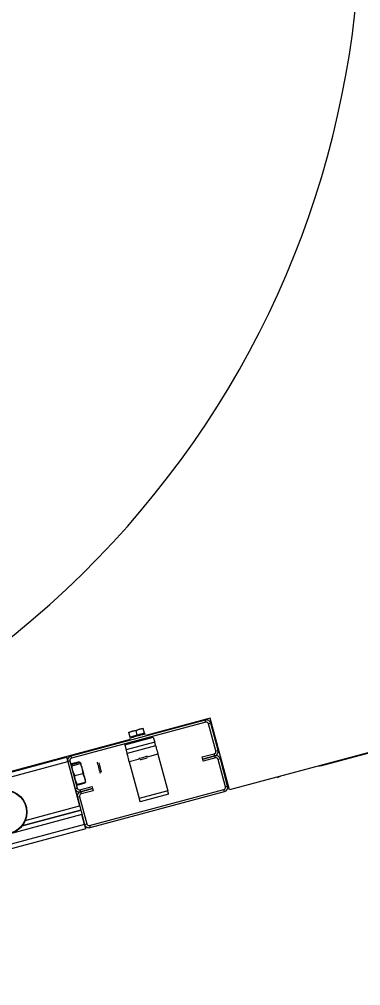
# Model space of a CAD drawing. Extents: x -264205 to -263659, y -1242401 to -1242060.
# Drawn here: x -263794.702 to -263794.483, y -1242207.416 to -1242206.795 of the extents above; entities that cross this region are included whole.
import ezdxf

# ---------------------------------------------------------------- set-up
doc = ezdxf.new("R2010")
doc.units = 0
doc.layers.add('SITUACIA_DSP_2D', color=7, linetype='Continuous')

msp = doc.modelspace()

# ---------------------------------------------------------------- linework, layer by layer
at = {"layer": 'SITUACIA_DSP_2D'}
for p, q in [((-263794.3789, -1242207.23926), (-263794.56757, -1242207.28981)), ((-263794.50829, -1242207.2742), (-263794.3789, -1242207.23953)), ((-263794.58308, -1242207.24506), (-263794.66933, -1242207.26817)), ((-263794.58271, -1242207.24644), (-263794.66897, -1242207.26955)), ((-263794.57991, -1242207.24375), (-263794.62128, -1242207.25483)), ((-263794.58271, -1242207.24644), (-263794.58308, -1242207.24506)), ((-263794.57959, -1242207.24708), (-263794.58096, -1242207.24744)), ((-263794.57629, -1242207.26488), (-263794.58096, -1242207.24744)), ((-263794.56757, -1242207.28981), (-263794.57991, -1242207.24375)), ((-263794.57492, -1242207.26451), (-263794.57959, -1242207.24708)), ((-263794.6321, -1242207.25297), (-263794.63216, -1242207.25275)), ((-263794.63216, -1242207.25275), (-263794.63216, -1242207.25277)), ((-263794.62984, -1242207.25212), (-263794.6321, -1242207.25297)), ((-263794.6321, -1242207.25297), (-263794.6299, -1242207.25213)), ((-263794.63131, -1242207.25592), (-263794.6321, -1242207.25297)), ((-263794.6299, -1242207.25213), (-263794.62751, -1242207.25174)), ((-263794.62751, -1242207.25174), (-263794.62984, -1242207.25212)), ((-263794.62525, -1242207.25089), (-263794.62751, -1242207.25174)), ((-263794.62751, -1242207.25174), (-263794.62531, -1242207.25091)), ((-263794.62672, -1242207.25469), (-263794.62751, -1242207.25174)), ((-263794.62213, -1242207.25346), (-263794.62672, -1242207.25469)), ((-263794.62531, -1242207.25091), (-263794.62292, -1242207.25051)), ((-263794.62292, -1242207.25051), (-263794.62525, -1242207.25089)), ((-263794.62438, -1242207.25455), (-263794.62328, -1242207.25426)), ((-263794.62328, -1242207.25426), (-263794.62241, -1242207.25403)), ((-263794.62292, -1242207.25051), (-263794.62298, -1242207.25029)), ((-263794.62298, -1242207.25029), (-263794.62298, -1242207.25031)), ((-263794.62213, -1242207.25346), (-263794.62292, -1242207.25051)), ((-263794.62241, -1242207.25403), (-263794.62183, -1242207.25387)), ((-263794.62183, -1242207.25387), (-263794.62156, -1242207.2538)), ((-263794.62156, -1242207.2538), (-263794.62155, -1242207.2538)), ((-263794.63137, -1242207.25754), (-263795.06633, -1242207.37408)), ((-263794.6348, -1242207.26089), (-263794.61644, -1242207.25597)), ((-263794.61556, -1242207.25927), (-263794.63391, -1242207.26419)), ((-263794.63165, -1242207.2565), (-263794.63155, -1242207.25648)), ((-263794.63155, -1242207.25648), (-263794.63113, -1242207.25636)), ((-263794.62672, -1242207.25469), (-263794.63131, -1242207.25592)), ((-263794.63113, -1242207.25636), (-263794.63041, -1242207.25617)), ((-263794.63041, -1242207.25617), (-263794.62942, -1242207.2559)), ((-263794.62942, -1242207.2559), (-263794.62824, -1242207.25559)), ((-263794.62824, -1242207.25559), (-263794.62695, -1242207.25524)), ((-263794.62695, -1242207.25524), (-263794.62563, -1242207.25489)), ((-263794.62563, -1242207.25489), (-263794.62438, -1242207.25455)), ((-263794.61644, -1242207.25597), (-263794.61556, -1242207.25927)), ((-263794.61544, -1242207.2597), (-263794.61556, -1242207.25927)), ((-263794.61533, -1242207.26011), (-263794.61544, -1242207.2597)), ((-263794.61523, -1242207.26049), (-263794.61533, -1242207.26011)), ((-263794.61514, -1242207.26083), (-263794.61523, -1242207.26049)), ((-263794.6348, -1242207.26089), (-263794.63391, -1242207.26419)), ((-263794.63391, -1242207.26419), (-263794.6338, -1242207.26462)), ((-263794.6338, -1242207.26462), (-263794.63368, -1242207.26503)), ((-263794.63368, -1242207.26503), (-263794.63358, -1242207.26541)), ((-263794.63358, -1242207.26541), (-263794.63349, -1242207.26575)), ((-263794.63349, -1242207.26575), (-263794.63342, -1242207.26602)), ((-263794.63342, -1242207.26602), (-263794.63336, -1242207.26622)), ((-263794.63336, -1242207.26622), (-263794.63333, -1242207.26635)), ((-263794.63333, -1242207.26635), (-263794.63332, -1242207.26639)), ((-263794.61497, -1242207.26147), (-263794.63332, -1242207.26639)), ((-263794.63329, -1242207.2665), (-263794.63332, -1242207.26639)), ((-263794.63321, -1242207.26681), (-263794.63329, -1242207.2665)), ((-263794.63307, -1242207.26732), (-263794.63321, -1242207.26681)), ((-263794.61507, -1242207.2611), (-263794.61514, -1242207.26083)), ((-263794.61501, -1242207.26131), (-263794.61507, -1242207.2611)), ((-263794.61498, -1242207.26143), (-263794.61501, -1242207.26131)), ((-263794.61497, -1242207.26147), (-263794.61498, -1242207.26143)), ((-263794.61497, -1242207.26147), (-263794.61494, -1242207.26158)), ((-263794.61494, -1242207.26158), (-263794.61486, -1242207.26189)), ((-263794.61486, -1242207.26189), (-263794.61472, -1242207.2624)), ((-263794.61472, -1242207.2624), (-263794.61454, -1242207.26309)), ((-263794.61454, -1242207.26309), (-263794.61431, -1242207.26392)), ((-263794.61431, -1242207.26392), (-263794.61406, -1242207.26487)), ((-263794.61406, -1242207.26487), (-263794.61378, -1242207.26591)), ((-263794.61378, -1242207.26591), (-263794.61349, -1242207.26698)), ((-263794.5851, -1242207.26871), (-263794.5773, -1242207.26662)), ((-263794.57693, -1242207.268), (-263794.5773, -1242207.26662)), ((-263794.57629, -1242207.26488), (-263794.57492, -1242207.26451)), ((-263795.04832, -1242207.36972), (-263794.67209, -1242207.26891)), ((-263795.04758, -1242207.37247), (-263794.67135, -1242207.27166)), ((-263794.67209, -1242207.26891), (-263794.67207, -1242207.26896)), ((-263794.67207, -1242207.26896), (-263794.67203, -1242207.26912)), ((-263794.67203, -1242207.26912), (-263794.67196, -1242207.26937)), ((-263794.67196, -1242207.26937), (-263794.67187, -1242207.26972)), ((-263794.67187, -1242207.26972), (-263794.67176, -1242207.27013)), ((-263794.67176, -1242207.27013), (-263794.67163, -1242207.27061)), ((-263794.67163, -1242207.27061), (-263794.67149, -1242207.27113)), ((-263794.67149, -1242207.27113), (-263794.67135, -1242207.27166)), ((-263794.66997, -1242207.27129), (-263794.67135, -1242207.27166)), ((-263794.67135, -1242207.27166), (-263794.66373, -1242207.30011)), ((-263794.67135, -1242207.27166), (-263794.66668, -1242207.2891)), ((-263794.66997, -1242207.27129), (-263794.6653, -1242207.28873)), ((-263794.66933, -1242207.26817), (-263794.66897, -1242207.26955)), ((-263794.66896, -1242207.27356), (-263794.66892, -1242207.27297)), ((-263794.66892, -1242207.27297), (-263794.66381, -1242207.2716)), ((-263794.66877, -1242207.27352), (-263794.66367, -1242207.27215)), ((-263794.66854, -1242207.27437), (-263794.66344, -1242207.273)), ((-263794.66367, -1242207.27215), (-263794.66321, -1242207.2724)), ((-263794.66328, -1242207.27281), (-263794.66344, -1242207.273)), ((-263794.66344, -1242207.273), (-263794.66237, -1242207.27553)), ((-263794.66321, -1242207.2724), (-263794.66328, -1242207.27281)), ((-263794.66281, -1242207.27306), (-263794.66287, -1242207.27286)), ((-263794.66287, -1242207.27286), (-263794.66287, -1242207.27286)), ((-263794.6523, -1242207.27212), (-263794.65233, -1242207.27198)), ((-263794.65217, -1242207.27257), (-263794.6523, -1242207.27212)), ((-263794.65198, -1242207.27329), (-263794.65217, -1242207.27257)), ((-263794.65146, -1242207.27248), (-263794.65146, -1242207.27248)), ((-263794.65146, -1242207.27248), (-263794.65141, -1242207.27268)), ((-263794.65141, -1242207.27268), (-263794.65127, -1242207.27319)), ((-263794.63289, -1242207.268), (-263794.63307, -1242207.26732)), ((-263794.63266, -1242207.26884), (-263794.63289, -1242207.268)), ((-263794.63241, -1242207.26979), (-263794.63266, -1242207.26884)), ((-263794.63213, -1242207.27082), (-263794.63241, -1242207.26979)), ((-263794.63184, -1242207.2719), (-263794.63213, -1242207.27082)), ((-263794.62521, -1242207.27012), (-263794.63184, -1242207.2719)), ((-263794.63184, -1242207.2719), (-263794.62555, -1242207.29539)), ((-263794.62567, -1242207.26961), (-263794.62551, -1242207.26957)), ((-263794.62551, -1242207.26957), (-263794.62503, -1242207.26944)), ((-263794.62503, -1242207.26944), (-263794.6243, -1242207.26924)), ((-263794.62492, -1242207.27044), (-263794.62475, -1242207.27039)), ((-263794.62475, -1242207.27039), (-263794.62426, -1242207.27026)), ((-263794.6243, -1242207.26924), (-263794.6234, -1242207.269)), ((-263794.62426, -1242207.27026), (-263794.62353, -1242207.27006)), ((-263794.62353, -1242207.27006), (-263794.62267, -1242207.26983)), ((-263794.6234, -1242207.269), (-263794.62244, -1242207.26875)), ((-263794.62267, -1242207.26983), (-263794.6218, -1242207.2696)), ((-263794.62244, -1242207.26875), (-263794.62155, -1242207.26851)), ((-263794.6218, -1242207.2696), (-263794.62107, -1242207.2694)), ((-263794.62155, -1242207.26851), (-263794.62081, -1242207.26831)), ((-263794.62107, -1242207.2694), (-263794.62058, -1242207.26927)), ((-263794.62081, -1242207.26831), (-263794.62033, -1242207.26818)), ((-263794.62058, -1242207.26927), (-263794.62041, -1242207.26923)), ((-263794.62033, -1242207.26818), (-263794.62017, -1242207.26814)), ((-263794.61349, -1242207.26698), (-263794.62032, -1242207.26881)), ((-263794.61349, -1242207.26698), (-263794.6072, -1242207.29047)), ((-263794.58473, -1242207.27009), (-263794.5851, -1242207.26871)), ((-263794.58473, -1242207.27009), (-263794.57693, -1242207.268)), ((-263794.57693, -1242207.268), (-263794.58473, -1242207.27009)), ((-263794.58436, -1242207.27147), (-263794.58473, -1242207.27009)), ((-263794.57656, -1242207.26938), (-263794.58436, -1242207.27147)), ((-263794.57656, -1242207.26938), (-263794.57693, -1242207.268)), ((-263794.57344, -1242207.27002), (-263794.57482, -1242207.27039)), ((-263794.57014, -1242207.28782), (-263794.57482, -1242207.27039)), ((-263794.56877, -1242207.28745), (-263794.57344, -1242207.27002)), ((-263794.669, -1242207.27411), (-263794.66893, -1242207.2737)), ((-263794.66854, -1242207.27437), (-263794.669, -1242207.27411)), ((-263794.66893, -1242207.27375), (-263794.66896, -1242207.27356)), ((-263794.66893, -1242207.2737), (-263794.66877, -1242207.27352)), ((-263794.66847, -1242207.27541), (-263794.66854, -1242207.27437)), ((-263794.66791, -1242207.27818), (-263794.66847, -1242207.27541)), ((-263794.66684, -1242207.28071), (-263794.66791, -1242207.27818)), ((-263794.66267, -1242207.27359), (-263794.66281, -1242207.27306)), ((-263794.66245, -1242207.27442), (-263794.66267, -1242207.27359)), ((-263794.66216, -1242207.27549), (-263794.66245, -1242207.27442)), ((-263794.66237, -1242207.27553), (-263794.66181, -1242207.2783)), ((-263794.66182, -1242207.27675), (-263794.66216, -1242207.27549)), ((-263794.66146, -1242207.2781), (-263794.66182, -1242207.27675)), ((-263794.66181, -1242207.2783), (-263794.66174, -1242207.27934)), ((-263794.66109, -1242207.27947), (-263794.66146, -1242207.2781)), ((-263794.65173, -1242207.27423), (-263794.65198, -1242207.27329)), ((-263794.65145, -1242207.27529), (-263794.65173, -1242207.27423)), ((-263794.65115, -1242207.27638), (-263794.65145, -1242207.27529)), ((-263794.65127, -1242207.27319), (-263794.65107, -1242207.27393)), ((-263794.65088, -1242207.27741), (-263794.65115, -1242207.27638)), ((-263794.65107, -1242207.27393), (-263794.65083, -1242207.27485)), ((-263794.65064, -1242207.27828), (-263794.65088, -1242207.27741)), ((-263794.65083, -1242207.27485), (-263794.65056, -1242207.27583)), ((-263794.65047, -1242207.27892), (-263794.65064, -1242207.27828)), ((-263794.65056, -1242207.27583), (-263794.65031, -1242207.27677)), ((-263794.65038, -1242207.27926), (-263794.65047, -1242207.27892)), ((-263794.65031, -1242207.27677), (-263794.6501, -1242207.27757)), ((-263794.6501, -1242207.27757), (-263794.64994, -1242207.27814)), ((-263794.64994, -1242207.27814), (-263794.64987, -1242207.27842)), ((-263794.64987, -1242207.27842), (-263794.64986, -1242207.27845)), ((-263794.51023, -1242207.27445), (-263794.50971, -1242207.27443)), ((-263794.50971, -1242207.27443), (-263794.50829, -1242207.2742)), ((-263794.66684, -1242207.28071), (-263794.66174, -1242207.27934)), ((-263794.66681, -1242207.28146), (-263794.66684, -1242207.28071)), ((-263794.66645, -1242207.28368), (-263794.66681, -1242207.28146)), ((-263794.66563, -1242207.28571), (-263794.66645, -1242207.28368)), ((-263794.66537, -1242207.28621), (-263794.66026, -1242207.28484)), ((-263794.66522, -1242207.28675), (-263794.66012, -1242207.28538)), ((-263794.66174, -1242207.27934), (-263794.66139, -1242207.28)), ((-263794.66139, -1242207.28), (-263794.66061, -1242207.28205)), ((-263794.66075, -1242207.28077), (-263794.66109, -1242207.27947)), ((-263794.66044, -1242207.28192), (-263794.66075, -1242207.28077)), ((-263794.66061, -1242207.28205), (-263794.66028, -1242207.28428)), ((-263794.66019, -1242207.28284), (-263794.66044, -1242207.28192)), ((-263794.66028, -1242207.28428), (-263794.66026, -1242207.28484)), ((-263794.66002, -1242207.28348), (-263794.66019, -1242207.28284)), ((-263794.66007, -1242207.28479), (-263794.66012, -1242207.28538)), ((-263794.66011, -1242207.28457), (-263794.66007, -1242207.28479)), ((-263794.65994, -1242207.28379), (-263794.66002, -1242207.28348)), ((-263794.65993, -1242207.28382), (-263794.65994, -1242207.28379)), ((-263794.65037, -1242207.27932), (-263794.65038, -1242207.27926)), ((-263794.53674, -1242207.28182), (-263794.53539, -1242207.28131)), ((-263794.53539, -1242207.28131), (-263794.53493, -1242207.28107)), ((-263794.66668, -1242207.2891), (-263794.6653, -1242207.28873)), ((-263794.66574, -1242207.28595), (-263794.6656, -1242207.28612)), ((-263794.66537, -1242207.28621), (-263794.66563, -1242207.28571)), ((-263794.6656, -1242207.28612), (-263794.66537, -1242207.28621)), ((-263794.66356, -1242207.28974), (-263794.65576, -1242207.28765)), ((-263794.66356, -1242207.28974), (-263794.66319, -1242207.29111)), ((-263794.66319, -1242207.29111), (-263794.65539, -1242207.28902)), ((-263794.65539, -1242207.28902), (-263794.66319, -1242207.29111)), ((-263794.66319, -1242207.29111), (-263794.66282, -1242207.29249)), ((-263794.65502, -1242207.2904), (-263794.66282, -1242207.29249)), ((-263794.65741, -1242207.31268), (-263794.57115, -1242207.28957)), ((-263794.65704, -1242207.31405), (-263794.57078, -1242207.29094)), ((-263794.65576, -1242207.28765), (-263794.65539, -1242207.28902)), ((-263794.65539, -1242207.28902), (-263794.65502, -1242207.2904)), ((-263794.6072, -1242207.29047), (-263794.62555, -1242207.29539)), ((-263794.60708, -1242207.2909), (-263794.6072, -1242207.29047)), ((-263794.60697, -1242207.29131), (-263794.60708, -1242207.2909)), ((-263794.60687, -1242207.29169), (-263794.60697, -1242207.29131)), ((-263794.57078, -1242207.29094), (-263794.57115, -1242207.28957)), ((-263794.57014, -1242207.28782), (-263794.56877, -1242207.28745)), ((-263794.66383, -1242207.29424), (-263794.6652, -1242207.2946)), ((-263794.6652, -1242207.2946), (-263794.66053, -1242207.31204)), ((-263794.66383, -1242207.29424), (-263794.65915, -1242207.31167)), ((-263794.62555, -1242207.29539), (-263794.62544, -1242207.29582)), ((-263794.62544, -1242207.29582), (-263794.62532, -1242207.29623)), ((-263794.62532, -1242207.29623), (-263794.62522, -1242207.29661)), ((-263794.62522, -1242207.29661), (-263794.62513, -1242207.29695)), ((-263794.62513, -1242207.29695), (-263794.62506, -1242207.29722)), ((-263794.62506, -1242207.29722), (-263794.62501, -1242207.29742)), ((-263794.62501, -1242207.29742), (-263794.62497, -1242207.29755)), ((-263794.62497, -1242207.29755), (-263794.62496, -1242207.29759)), ((-263794.60661, -1242207.29267), (-263794.62496, -1242207.29759)), ((-263794.60678, -1242207.29203), (-263794.60687, -1242207.29169)), ((-263794.60671, -1242207.2923), (-263794.60678, -1242207.29203)), ((-263794.60665, -1242207.29251), (-263794.60671, -1242207.2923)), ((-263794.60662, -1242207.29263), (-263794.60665, -1242207.29251)), ((-263794.60661, -1242207.29267), (-263794.60662, -1242207.29263)), ((-263794.70061, -1242207.31294), (-263794.66299, -1242207.30286)), ((-263794.66299, -1242207.30286), (-263794.70061, -1242207.31294)), ((-263794.6986, -1242207.30945), (-263794.66373, -1242207.30011)), ((-263794.66225, -1242207.30562), (-263795.03848, -1242207.40643)), ((-263794.66053, -1242207.31204), (-263794.66225, -1242207.30562)), ((-263794.66053, -1242207.31204), (-263795.03676, -1242207.41285)), ((-263794.65979, -1242207.31479), (-263795.03602, -1242207.4156)), ((-263794.66053, -1242207.31204), (-263794.65915, -1242207.31167)), ((-263794.66039, -1242207.31258), (-263794.66053, -1242207.31204)), ((-263794.66025, -1242207.31309), (-263794.66039, -1242207.31258)), ((-263794.66012, -1242207.31357), (-263794.66025, -1242207.31309)), ((-263794.66001, -1242207.31399), (-263794.66012, -1242207.31357)), ((-263794.65992, -1242207.31433), (-263794.66001, -1242207.31399)), ((-263794.65985, -1242207.31458), (-263794.65992, -1242207.31433)), ((-263794.65981, -1242207.31474), (-263794.65985, -1242207.31458)), ((-263794.65979, -1242207.31479), (-263794.65981, -1242207.31474)), ((-263794.65741, -1242207.31268), (-263794.65704, -1242207.31405))]:
    msp.add_line(p, q, dxfattribs=at)
for radius in [0.01425, 0.01401]:
    msp.add_circle((-263794.71182, -1242207.30415), radius, dxfattribs=at)
for centre, radius, start, end in [((-263795.0819, -1242206.72463), 0.5985, 144.56502, 35.43498), ((-263794.58234, -1242207.24781), 0.00285, 15, 105.00001), ((-263794.58234, -1242207.24781), 0.00143, 15, 105.00001), ((-263794.62311, -1242207.25372), 0.000475, 285.00001, 15), ((-263794.63034, -1242207.25566), 0.000475, 195, 285.00001), ((-263794.57767, -1242207.26525), 0.00143, 285.00001, 15), ((-263794.57767, -1242207.26525), 0.00285, 285.00001, 15), ((-263794.6686, -1242207.27093), 0.00285, 105.00001, 195), ((-263794.6686, -1242207.27093), 0.00143, 105.00001, 195), ((-263794.57619, -1242207.27075), 0.00285, 15, 105.00001), ((-263794.57619, -1242207.27075), 0.00143, 15, 105.00001), ((-263794.66393, -1242207.28836), 0.00285, 195, 285.00001), ((-263794.66393, -1242207.28836), 0.00143, 195, 285.00001), ((-263794.66245, -1242207.29387), 0.00285, 105.00001, 195), ((-263794.57152, -1242207.28819), 0.00143, 285.00001, 15), ((-263794.57152, -1242207.28819), 0.00285, 285.00001, 15), ((-263794.66245, -1242207.29387), 0.00143, 105.00001, 195), ((-263794.65778, -1242207.3113), 0.00285, 195, 285.00001), ((-263794.65778, -1242207.3113), 0.00143, 195, 285.00001)]:
    msp.add_arc(centre, radius, start, end, dxfattribs=at)

doc.saveas('drawing.dxf')
